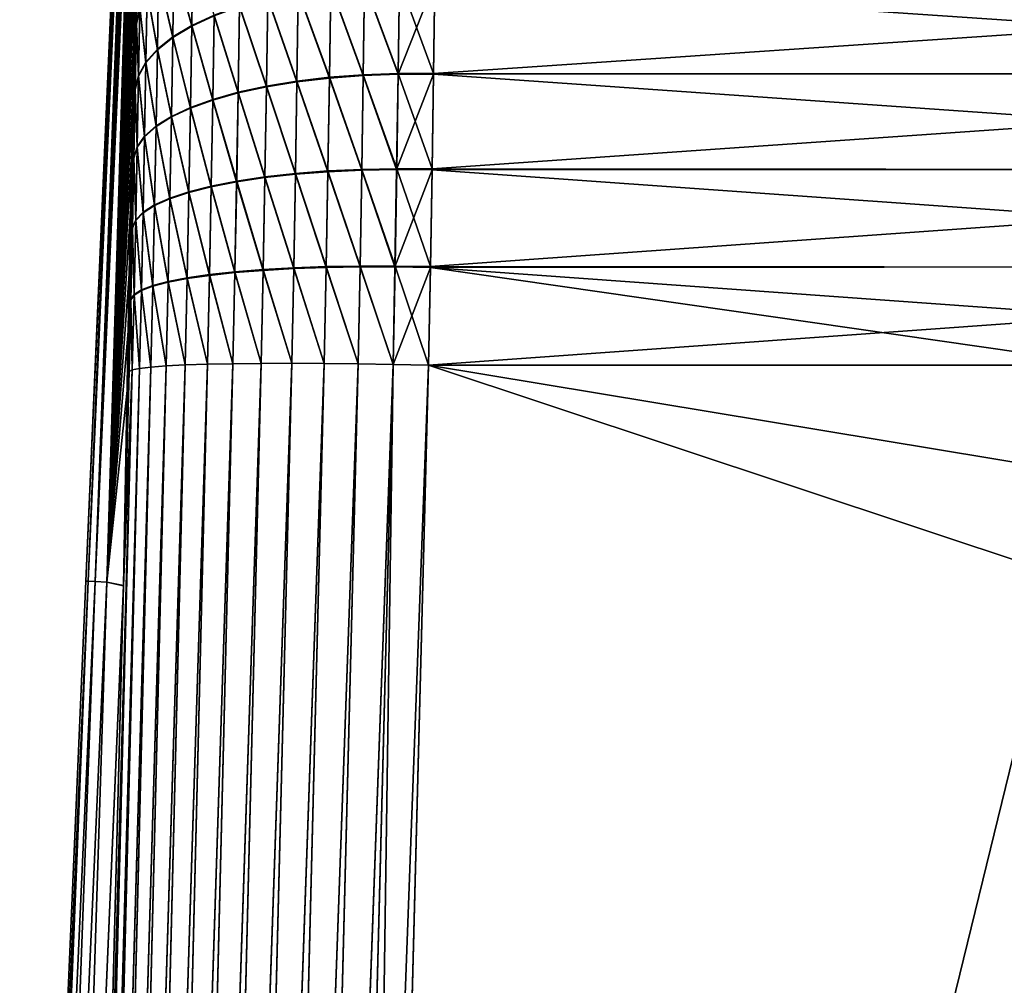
# Model space of a CAD drawing. Header units: metres. Extents: x -2 to 102, y -85 to 102.
# Tile 334 of 343: x 96.66 to 99.29, y 96.58 to 99.16. Entities that reach past the tile are written whole.
import ezdxf

# ---------------------------------------------------------------- set-up
doc = ezdxf.new("R2010")
doc.units = ezdxf.units.M
doc.layers.add('solid_21064300', color=7, linetype='CONTINUOUS')

msp = doc.modelspace()

# ---------------------------------------------------------------- linework, layer by layer
at = {"layer": 'solid_21064300'}
for points in [[(96.835739, 97.658363, 0), (97.012543, 101.705208, 0.000001), (97.01239, 101.700005, -0.309083)], [(96.835739, 97.658363, 0), (96.842041, 97.658089, 1.607676), (97.012543, 101.705208, 0.000001)], [(96.835739, 97.658363, 0), (97.01239, 101.700005, -0.309083), (97.011948, 101.684395, -0.617481)], [(96.842041, 97.658089, 1.607676), (97.01239, 101.700005, 0.309084), (97.012543, 101.705208, 0.000001)], [(96.842041, 97.658089, 1.607676), (97.011948, 101.684395, 0.617483), (97.01239, 101.700005, 0.309084)], [(96.835739, 97.658363, 0), (97.011948, 101.684395, -0.617481), (97.011215, 101.658356, -0.925643)], [(96.842041, 97.658089, 1.607676), (97.011215, 101.658356, 0.925644), (97.011948, 101.684395, 0.617483)], [(96.835739, 97.658363, 0), (97.011215, 101.658356, -0.925643), (97.010208, 101.621971, -1.232795)], [(96.842041, 97.658089, 1.607676), (97.010208, 101.621971, 1.232796), (97.011215, 101.658356, 0.925644)], [(96.835739, 97.658363, 0), (97.010208, 101.621971, -1.232795), (97.008942, 101.575264, -1.538326)], [(96.842041, 97.658089, 1.607676), (97.008942, 101.575264, 1.538327), (97.010208, 101.621971, 1.232796)], [(96.842041, 97.658089, -1.607676), (96.835739, 97.658363, 0), (97.008942, 101.575264, -1.538326)], [(96.842041, 97.658089, -1.607676), (97.008942, 101.575264, -1.538326), (97.007431, 101.518196, -1.842664)], [(96.842041, 97.658089, 1.607676), (97.007431, 101.518196, 1.842664), (97.008942, 101.575264, 1.538327)], [(96.842041, 97.658089, -1.607676), (97.007431, 101.518196, -1.842664), (97.005707, 101.450912, -2.144976)], [(96.842041, 97.658089, 1.607676), (96.860947, 97.657272, 3.215093), (97.007431, 101.518196, 1.842664)], [(96.860947, 97.657272, 3.215093), (97.005707, 101.450912, 2.144977), (97.007431, 101.518196, 1.842664)], [(96.842041, 97.658089, -1.607676), (97.005707, 101.450912, -2.144976), (97.003799, 101.373489, -2.444746)], [(96.860947, 97.657272, 3.215093), (97.003799, 101.373489, 2.444746), (97.005707, 101.450912, 2.144977)], [(96.842041, 97.658089, -1.607676), (97.003799, 101.373489, -2.444746), (97.001732, 101.285851, -2.742354)], [(96.860947, 97.657272, 3.215093), (97.001732, 101.285851, 2.742354), (97.003799, 101.373489, 2.444746)], [(96.842041, 97.658089, -1.607676), (97.001732, 101.285851, -2.742354), (96.999542, 101.18824, -3.036922)], [(96.860947, 97.657272, 3.215093), (96.999542, 101.18824, 3.036923), (97.001732, 101.285851, 2.742354)], [(96.860947, 97.657272, -3.215093), (96.842041, 97.658089, -1.607676), (96.999542, 101.18824, -3.036922)], [(96.860947, 97.657272, -3.215093), (96.999542, 101.18824, -3.036922), (96.997261, 101.080734, -3.328041)], [(96.860947, 97.657272, 3.215093), (96.997261, 101.080734, 3.328042), (96.999542, 101.18824, 3.036923)], [(96.860947, 97.657272, -3.215093), (96.997261, 101.080734, -3.328041), (96.994934, 100.963272, -3.616022)], [(96.860947, 97.657272, 3.215093), (96.892471, 97.655922, 4.821922), (96.997261, 101.080734, 3.328042)], [(96.892471, 97.655922, 4.821922), (96.994934, 100.963272, 3.616022), (96.997261, 101.080734, 3.328042)], [(96.860947, 97.657272, -3.215093), (96.994934, 100.963272, -3.616022), (96.992592, 100.836174, -3.899949)], [(96.892471, 97.655922, 4.821922), (96.992592, 100.836174, 3.899949), (96.994934, 100.963272, 3.616022)], [(96.860947, 97.657272, -3.215093), (96.992592, 100.836174, -3.899949), (96.99028, 100.699524, -4.179534)], [(96.892471, 97.655922, 4.821922), (96.99028, 100.699524, 4.179534), (96.992592, 100.836174, 3.899949)], [(96.860947, 97.657272, -3.215093), (96.99028, 100.699524, -4.179534), (96.988029, 100.553261, -4.454995)], [(96.892471, 97.655922, 4.821922), (96.988029, 100.553261, 4.454995), (96.99028, 100.699524, 4.179534)], [(96.860947, 97.657272, -3.215093), (96.988029, 100.553261, -4.454995), (96.985886, 100.397842, -4.725376)], [(96.892471, 97.655922, 4.821922), (96.985886, 100.397842, 4.725376), (96.988029, 100.553261, 4.454995)], [(96.892471, 97.655922, -4.821922), (96.860947, 97.657272, -3.215093), (96.985886, 100.397842, -4.725376)], [(96.892471, 97.655922, -4.821922), (96.985886, 100.397842, -4.725376), (96.983871, 100.233498, -4.990233)], [(96.892471, 97.655922, 4.821922), (96.983871, 100.233498, 4.990233), (96.985886, 100.397842, 4.725376)], [(96.892471, 97.655922, -4.821922), (96.983871, 100.233498, -4.990233), (96.98204, 100.060051, -5.249905)], [(96.892471, 97.655922, 4.821922), (96.936417, 97.646675, 6.428249), (96.983871, 100.233498, 4.990233)], [(96.936417, 97.646675, 6.428249), (96.98204, 100.060051, 5.249905), (96.983871, 100.233498, 4.990233)], [(96.892471, 97.655922, -4.821922), (96.98204, 100.060051, -5.249905), (96.9804, 99.877495, -5.504393)], [(96.936417, 97.646675, 6.428249), (96.9804, 99.877495, 5.504393), (96.98204, 100.060051, 5.249905)], [(96.892471, 97.655922, -4.821922), (96.9804, 99.877495, -5.504393), (96.979263, 99.754372, -5.655718)], [(96.936417, 97.646675, 6.428249), (96.979271, 99.755402, 5.654554), (96.9804, 99.877495, 5.504393)], [(96.892471, 97.655922, -4.821922), (96.979263, 99.754372, -5.655718), (96.97776, 99.61866, -5.795515)], [(96.936417, 97.646675, 6.428249), (96.977768, 99.619797, 5.794443), (96.979271, 99.755402, 5.654554)], [(96.892471, 97.655922, -4.821922), (96.97776, 99.61866, -5.795515), (96.975883, 99.471123, -5.92306)], [(96.936417, 97.646675, 6.428249), (96.975906, 99.472343, 5.922095), (96.977768, 99.619797, 5.794443)], [(96.892471, 97.655922, -4.821922), (96.975883, 99.471123, -5.92306), (96.97364, 99.312897, -6.037239)], [(96.936417, 97.646675, 6.428249), (96.973656, 99.314201, 6.036383), (96.975906, 99.472343, 5.922095)], [(97.121758, 99.352791, 6.526274), (97.071083, 99.315834, 6.455544), (97.118599, 99.14196, 6.628017)], [(97.121758, 99.352791, 6.526274), (97.118599, 99.14196, 6.628017), (97.178329, 99.169754, 6.695855)], [(97.118576, 99.140244, -6.628754), (97.07106, 99.31424, -6.456402), (97.121735, 99.351143, -6.52716)], [(97.178299, 99.167984, -6.696613), (97.118576, 99.140244, -6.628754), (97.121735, 99.351143, -6.52716)], [(96.892471, 97.655922, -4.821922), (96.97364, 99.312897, -6.037239), (96.971008, 99.145508, -6.136982)], [(96.936417, 97.646675, 6.428249), (96.971031, 99.146881, 6.136243), (96.973656, 99.314201, 6.036383)], [(96.979774, 99.189705, -6.220103), (96.971008, 99.145508, -6.136982), (96.97364, 99.312897, -6.037239)], [(96.979797, 99.191132, 6.219334), (96.973656, 99.314201, 6.036383), (96.971031, 99.146881, 6.136243)], [(97.067909, 99.10981, -6.554939), (97.030151, 99.274658, -6.380929), (97.07106, 99.31424, -6.456402)], [(97.071083, 99.315834, 6.455544), (97.030174, 99.276199, 6.380099), (97.06794, 99.111473, 6.554224)], [(97.118576, 99.140244, -6.628754), (97.067909, 99.10981, -6.554939), (97.07106, 99.31424, -6.456402)], [(97.071083, 99.315834, 6.455544), (97.06794, 99.111473, 6.554224), (97.118599, 99.14196, 6.628017)], [(97.027023, 99.077095, -6.476199), (96.99958, 99.232948, -6.301795), (97.030151, 99.274658, -6.380929)], [(97.030174, 99.276199, 6.380099), (96.999611, 99.234436, 6.300994), (97.027046, 99.078705, 6.475507)], [(97.067909, 99.10981, -6.554939), (97.027023, 99.077095, -6.476199), (97.030151, 99.274658, -6.380929)], [(97.030174, 99.276199, 6.380099), (97.027046, 99.078705, 6.475507), (97.06794, 99.111473, 6.554224)], [(97.576439, 99.00856, -7.009109), (97.489532, 99.244919, -6.891037), (97.579979, 99.254295, -6.916989)], [(97.580002, 99.256226, 6.916167), (97.489555, 99.246826, 6.890221), (97.576469, 99.010551, 7.00846)], [(97.669533, 99.012024, -7.025542), (97.576439, 99.00856, -7.009109), (97.579979, 99.254295, -6.916989)], [(97.580002, 99.256226, 6.916167), (97.576469, 99.010551, 7.00846), (97.669563, 99.01403, 7.024889)], [(97.669533, 99.012024, -7.025542), (97.579979, 99.254295, -6.916989), (97.673042, 99.259384, -6.932959)], [(97.673065, 99.26133, 6.932132), (97.580002, 99.256226, 6.916167), (97.669563, 99.01403, 7.024889)], [(97.669533, 99.012024, -7.025542), (97.767426, 99.260117, -6.938721), (97.763954, 99.012039, -7.031415)], [(97.669533, 99.012024, -7.025542), (97.673042, 99.259384, -6.932959), (97.767426, 99.260117, -6.938721)], [(97.673065, 99.26133, 6.932132), (97.669563, 99.01403, 7.024889), (97.763977, 99.014053, 7.030762)], [(97.673065, 99.26133, 6.932132), (97.763977, 99.014053, 7.030762), (97.767448, 99.262062, 6.937893)], [(101.397667, 99.013794, -7.030847), (97.763954, 99.012039, -7.031415), (97.767426, 99.260117, -6.938721)], [(97.767448, 99.262062, 6.937893), (97.763977, 99.014053, 7.030762), (101.402336, 99.259842, 6.938836)], [(97.763977, 99.014053, 7.030762), (101.397629, 99.011787, 7.031497), (101.402336, 99.259842, 6.938836)], [(101.402374, 99.26178, -6.938013), (101.397667, 99.013794, -7.030847), (97.767426, 99.260117, -6.938721)], [(96.996475, 99.04258, -6.393633), (96.979774, 99.189705, -6.220103), (96.99958, 99.232948, -6.301795)], [(96.999611, 99.234436, 6.300994), (96.979797, 99.191132, 6.219334), (96.996506, 99.044128, 6.392966)], [(97.027023, 99.077095, -6.476199), (96.996475, 99.04258, -6.393633), (96.99958, 99.232948, -6.301795)], [(96.999611, 99.234436, 6.300994), (96.996506, 99.044128, 6.392966), (97.027046, 99.078705, 6.475507)], [(97.399384, 98.991524, -6.945632), (97.321503, 99.213875, -6.810765), (97.402969, 99.231384, -6.855463)], [(97.403, 99.233261, 6.854658), (97.321526, 99.215721, 6.809973), (97.399414, 98.993469, 6.944996)], [(97.48597, 99.001694, -6.982348), (97.399384, 98.991524, -6.945632), (97.402969, 99.231384, -6.855463)], [(97.403, 99.233261, 6.854658), (97.399414, 98.993469, 6.944996), (97.486, 99.003662, 6.981704)], [(97.48597, 99.001694, -6.982348), (97.402969, 99.231384, -6.855463), (97.489532, 99.244919, -6.891037)], [(97.489555, 99.246826, 6.890221), (97.403, 99.233261, 6.854658), (97.486, 99.003662, 6.981704)], [(97.576439, 99.00856, -7.009109), (97.48597, 99.001694, -6.982348), (97.489532, 99.244919, -6.891037)], [(97.489555, 99.246826, 6.890221), (97.486, 99.003662, 6.981704), (97.576469, 99.010551, 7.00846)], [(97.317894, 98.978188, -6.899475), (97.246262, 99.192642, -6.757567), (97.321503, 99.213875, -6.810765)], [(97.321526, 99.215721, 6.809973), (97.246284, 99.194458, 6.756791), (97.317924, 98.980103, 6.898849)], [(97.399384, 98.991524, -6.945632), (97.317894, 98.978188, -6.899475), (97.321503, 99.213875, -6.810765)], [(97.321526, 99.215721, 6.809973), (97.317924, 98.980103, 6.898849), (97.399414, 98.993469, 6.944996)], [(96.976707, 99.006721, -6.308395), (96.971008, 99.145508, -6.136982), (96.979774, 99.189705, -6.220103)], [(96.979797, 99.191132, 6.219334), (96.971031, 99.146881, 6.136243), (96.97673, 99.008217, 6.307755)], [(96.996475, 99.04258, -6.393633), (96.976707, 99.006721, -6.308395), (96.979774, 99.189705, -6.220103)], [(96.979797, 99.191132, 6.219334), (96.97673, 99.008217, 6.307755), (96.996506, 99.044128, 6.392966)], [(97.178329, 99.169754, 6.695855), (97.118599, 99.14196, 6.628017), (97.174713, 98.944656, 6.780942)], [(97.178329, 99.169754, 6.695855), (97.174713, 98.944656, 6.780942), (97.242676, 98.963753, 6.843908)], [(97.242645, 98.961884, -6.844522), (97.178299, 99.167984, -6.696613), (97.246262, 99.192642, -6.757567)], [(97.246284, 99.194458, 6.756791), (97.178329, 99.169754, 6.695855), (97.242676, 98.963753, 6.843908)], [(97.317894, 98.978188, -6.899475), (97.242645, 98.961884, -6.844522), (97.246262, 99.192642, -6.757567)], [(97.246284, 99.194458, 6.756791), (97.242676, 98.963753, 6.843908), (97.317924, 98.980103, 6.898849)], [(96.892471, 97.655922, -4.821922), (96.971008, 99.145508, -6.136982), (96.967979, 98.9701, -6.221648)], [(96.936417, 97.646675, 6.428249), (96.968002, 98.971535, 6.221034), (96.971031, 99.146881, 6.136243)], [(96.976707, 99.006721, -6.308395), (96.967979, 98.9701, -6.221648), (96.971008, 99.145508, -6.136982)], [(96.97673, 99.008217, 6.307755), (96.971031, 99.146881, 6.136243), (96.968002, 98.971535, 6.221034)], [(97.174683, 98.942825, -6.781542), (97.118576, 99.140244, -6.628754), (97.178299, 99.167984, -6.696613)], [(97.242645, 98.961884, -6.844522), (97.174683, 98.942825, -6.781542), (97.178299, 99.167984, -6.696613)], [(97.11496, 98.921295, -6.711414), (97.067909, 99.10981, -6.554939), (97.118576, 99.140244, -6.628754)], [(97.118599, 99.14196, 6.628017), (97.06794, 99.111473, 6.554224), (97.11499, 98.923065, 6.710831)], [(97.174683, 98.942825, -6.781542), (97.11496, 98.921295, -6.711414), (97.118576, 99.140244, -6.628754)], [(97.118599, 99.14196, 6.628017), (97.11499, 98.923065, 6.710831), (97.174713, 98.944656, 6.780942)], [(97.064308, 98.897575, -6.63512), (97.027023, 99.077095, -6.476199), (97.067909, 99.10981, -6.554939)], [(97.06794, 99.111473, 6.554224), (97.027046, 99.078705, 6.475507), (97.064339, 98.8993, 6.634554)], [(97.11496, 98.921295, -6.711414), (97.064308, 98.897575, -6.63512), (97.067909, 99.10981, -6.554939)], [(97.06794, 99.111473, 6.554224), (97.064339, 98.8993, 6.634554), (97.11499, 98.923065, 6.710831)], [(97.023445, 98.872009, -6.553727), (96.996475, 99.04258, -6.393633), (97.027023, 99.077095, -6.476199)], [(97.027046, 99.078705, 6.475507), (96.996506, 99.044128, 6.392966), (97.023476, 98.873672, 6.553179)], [(97.064308, 98.897575, -6.63512), (97.023445, 98.872009, -6.553727), (97.027023, 99.077095, -6.476199)], [(97.027046, 99.078705, 6.475507), (97.023476, 98.873672, 6.553179), (97.064339, 98.8993, 6.634554)], [(96.992928, 98.844955, -6.468372), (96.976707, 99.006721, -6.308395), (96.996475, 99.04258, -6.393633)], [(96.996506, 99.044128, 6.392966), (96.97673, 99.008217, 6.307755), (96.992958, 98.846558, 6.467844)], [(97.023445, 98.872009, -6.553727), (96.992928, 98.844955, -6.468372), (96.996475, 99.04258, -6.393633)], [(96.996506, 99.044128, 6.392966), (96.992958, 98.846558, 6.467844), (97.023476, 98.873672, 6.553179)], [(97.665573, 98.757439, -7.095973), (97.576439, 99.00856, -7.009109), (97.669533, 99.012024, -7.025542)], [(97.669563, 99.01403, 7.024889), (97.576469, 99.010551, 7.00846), (97.665604, 98.759491, 7.095499)], [(97.665573, 98.757439, -7.095973), (97.763954, 99.012039, -7.031415), (97.760025, 98.756714, -7.101881)], [(97.665573, 98.757439, -7.095973), (97.669533, 99.012024, -7.025542), (97.763954, 99.012039, -7.031415)], [(97.669563, 99.01403, 7.024889), (97.665604, 98.759491, 7.095499), (97.760063, 98.758774, 7.101408)], [(97.669563, 99.01403, 7.024889), (97.760063, 98.758774, 7.101408), (97.763977, 99.014053, 7.030762)], [(101.392426, 98.758575, -7.101453), (97.760025, 98.756714, -7.101881), (97.763954, 99.012039, -7.031415)], [(97.763977, 99.014053, 7.030762), (97.760063, 98.758774, 7.101408), (101.397629, 99.011787, 7.031497)], [(97.760063, 98.758774, 7.101408), (101.392387, 98.756523, 7.101924), (101.397629, 99.011787, 7.031497)], [(101.397667, 99.013794, -7.030847), (101.392426, 98.758575, -7.101453), (97.763954, 99.012039, -7.031415)], [(96.973198, 98.816788, -6.380249), (96.967979, 98.9701, -6.221648), (96.976707, 99.006721, -6.308395)], [(96.97673, 99.008217, 6.307755), (96.968002, 98.971535, 6.221034), (96.973228, 98.818329, 6.379741)], [(96.992928, 98.844955, -6.468372), (96.973198, 98.816788, -6.380249), (96.976707, 99.006721, -6.308395)], [(96.97673, 99.008217, 6.307755), (96.973228, 98.818329, 6.379741), (96.992958, 98.846558, 6.467844)], [(97.395317, 98.744675, -7.014348), (97.317894, 98.978188, -6.899475), (97.399384, 98.991524, -6.945632)], [(97.399414, 98.993469, 6.944996), (97.317924, 98.980103, 6.898849), (97.395355, 98.746666, 7.013885)], [(97.481934, 98.751373, -7.051898), (97.395317, 98.744675, -7.014348), (97.399384, 98.991524, -6.945632)], [(97.399414, 98.993469, 6.944996), (97.395355, 98.746666, 7.013885), (97.481964, 98.753395, 7.05143)], [(97.481934, 98.751373, -7.051898), (97.399384, 98.991524, -6.945632), (97.48597, 99.001694, -6.982348)], [(97.486, 99.003662, 6.981704), (97.399414, 98.993469, 6.944996), (97.481964, 98.753395, 7.05143)], [(97.572441, 98.755646, -7.079234), (97.481934, 98.751373, -7.051898), (97.48597, 99.001694, -6.982348)], [(97.486, 99.003662, 6.981704), (97.481964, 98.753395, 7.05143), (97.572472, 98.75769, 7.078762)], [(97.572441, 98.755646, -7.079234), (97.48597, 99.001694, -6.982348), (97.576439, 99.00856, -7.009109)], [(97.576469, 99.010551, 7.00846), (97.486, 99.003662, 6.981704), (97.572472, 98.75769, 7.078762)], [(97.665573, 98.757439, -7.095973), (97.572441, 98.755646, -7.079234), (97.576439, 99.00856, -7.009109)], [(97.576469, 99.010551, 7.00846), (97.572472, 98.75769, 7.078762), (97.665604, 98.759491, 7.095499)], [(96.892471, 97.655922, -4.821922), (96.967979, 98.9701, -6.221648), (96.964523, 98.787849, -6.290602)], [(96.936417, 97.646675, 6.428249), (96.964554, 98.789322, 6.290116), (96.968002, 98.971535, 6.221034)], [(96.973198, 98.816788, -6.380249), (96.964523, 98.787849, -6.290602), (96.967979, 98.9701, -6.221648)], [(96.973228, 98.818329, 6.379741), (96.968002, 98.971535, 6.221034), (96.964554, 98.789322, 6.290116)], [(97.238541, 98.724411, -6.910842), (97.174683, 98.942825, -6.781542), (97.242645, 98.961884, -6.844522)], [(97.242676, 98.963753, 6.843908), (97.174713, 98.944656, 6.780942), (97.238579, 98.726326, 6.910396)], [(97.313805, 98.735641, -6.967109), (97.238541, 98.724411, -6.910842), (97.242645, 98.961884, -6.844522)], [(97.242676, 98.963753, 6.843908), (97.238579, 98.726326, 6.910396), (97.313843, 98.737602, 6.966653)], [(97.313805, 98.735641, -6.967109), (97.242645, 98.961884, -6.844522), (97.317894, 98.978188, -6.899475)], [(97.317924, 98.980103, 6.898849), (97.242676, 98.963753, 6.843908), (97.313843, 98.737602, 6.966653)], [(97.395317, 98.744675, -7.014348), (97.313805, 98.735641, -6.967109), (97.317894, 98.978188, -6.899475)], [(97.317924, 98.980103, 6.898849), (97.313843, 98.737602, 6.966653), (97.395355, 98.746666, 7.013885)], [(97.17057, 98.711128, -6.846335), (97.11496, 98.921295, -6.711414), (97.174683, 98.942825, -6.781542)], [(97.174713, 98.944656, 6.780942), (97.11499, 98.923065, 6.710831), (97.170609, 98.712997, 6.845899)], [(97.238541, 98.724411, -6.910842), (97.17057, 98.711128, -6.846335), (97.174683, 98.942825, -6.781542)], [(97.174713, 98.944656, 6.780942), (97.170609, 98.712997, 6.845899), (97.238579, 98.726326, 6.910396)], [(97.110855, 98.695984, -6.774491), (97.064308, 98.897575, -6.63512), (97.11496, 98.921295, -6.711414)], [(97.11499, 98.923065, 6.710831), (97.064339, 98.8993, 6.634554), (97.110893, 98.697807, 6.774066)], [(97.17057, 98.711128, -6.846335), (97.110855, 98.695984, -6.774491), (97.11496, 98.921295, -6.711414)], [(97.11499, 98.923065, 6.710831), (97.110893, 98.697807, 6.774066), (97.170609, 98.712997, 6.845899)], [(97.060226, 98.679192, -6.696316), (97.023445, 98.872009, -6.553727), (97.064308, 98.897575, -6.63512)], [(97.064339, 98.8993, 6.634554), (97.023476, 98.873672, 6.553179), (97.060257, 98.680962, 6.695903)], [(97.110855, 98.695984, -6.774491), (97.060226, 98.679192, -6.696316), (97.064308, 98.897575, -6.63512)], [(97.064339, 98.8993, 6.634554), (97.060257, 98.680962, 6.695903), (97.110893, 98.697807, 6.774066)], [(97.019386, 98.660988, -6.612902), (96.992928, 98.844955, -6.468372), (97.023445, 98.872009, -6.553727)], [(97.023476, 98.873672, 6.553179), (96.992958, 98.846558, 6.467844), (97.019417, 98.662697, 6.612503)], [(97.060226, 98.679192, -6.696316), (97.019386, 98.660988, -6.612902), (97.023445, 98.872009, -6.553727)], [(97.023476, 98.873672, 6.553179), (97.019417, 98.662697, 6.612503), (97.060257, 98.680962, 6.695903)], [(96.988914, 98.641624, -6.525418), (96.973198, 98.816788, -6.380249), (96.992928, 98.844955, -6.468372)], [(96.992958, 98.846558, 6.467844), (96.973228, 98.818329, 6.379741), (96.988945, 98.643265, 6.525033)], [(97.019386, 98.660988, -6.612902), (96.988914, 98.641624, -6.525418), (96.992928, 98.844955, -6.468372)], [(96.992958, 98.846558, 6.467844), (96.988945, 98.643265, 6.525033), (97.019417, 98.662697, 6.612503)], [(96.969231, 98.621368, -6.435088), (96.964523, 98.787849, -6.290602), (96.973198, 98.816788, -6.380249)], [(96.973228, 98.818329, 6.379741), (96.964554, 98.789322, 6.290116), (96.969269, 98.622948, 6.434718)], [(96.988914, 98.641624, -6.525418), (96.969231, 98.621368, -6.435088), (96.973198, 98.816788, -6.380249)], [(96.973228, 98.818329, 6.379741), (96.969269, 98.622948, 6.434718), (96.988945, 98.643265, 6.525033)], [(96.892471, 97.655922, -4.821922), (96.964523, 98.787849, -6.290602), (96.960617, 98.600471, -6.343168)], [(96.936417, 97.646675, 6.428249), (96.960648, 98.60199, 6.342813), (96.964554, 98.789322, 6.290116)], [(96.969231, 98.621368, -6.435088), (96.960617, 98.600471, -6.343168), (96.964523, 98.787849, -6.290602)], [(96.969269, 98.622948, 6.434718), (96.964554, 98.789322, 6.290116), (96.960648, 98.60199, 6.342813)], [(97.477386, 98.495895, -7.099142), (97.395317, 98.744675, -7.014348), (97.481934, 98.751373, -7.051898)], [(97.481964, 98.753395, 7.05143), (97.395355, 98.746666, 7.013885), (97.477425, 98.497948, 7.098854)], [(97.56794, 98.49752, -7.126812), (97.477386, 98.495895, -7.099142), (97.481934, 98.751373, -7.051898)], [(97.481964, 98.753395, 7.05143), (97.477425, 98.497948, 7.098854), (97.567978, 98.499603, 7.126522)], [(97.56794, 98.49752, -7.126812), (97.481934, 98.751373, -7.051898), (97.572441, 98.755646, -7.079234)], [(97.572472, 98.75769, 7.078762), (97.481964, 98.753395, 7.05143), (97.567978, 98.499603, 7.126522)], [(97.661125, 98.497597, -7.143695), (97.56794, 98.49752, -7.126812), (97.572441, 98.755646, -7.079234)], [(97.572472, 98.75769, 7.078762), (97.567978, 98.499603, 7.126522), (97.661163, 98.499695, 7.143405)], [(97.661125, 98.497597, -7.143695), (97.572441, 98.755646, -7.079234), (97.665573, 98.757439, -7.095973)], [(97.665604, 98.759491, 7.095499), (97.572472, 98.75769, 7.078762), (97.661163, 98.499695, 7.143405)], [(97.661125, 98.497597, -7.143695), (97.665573, 98.757439, -7.095973), (97.760025, 98.756714, -7.101881)], [(97.661125, 98.497597, -7.143695), (97.760025, 98.756714, -7.101881), (97.75563, 98.496132, -7.149556)], [(97.665604, 98.759491, 7.095499), (97.661163, 98.499695, 7.143405), (97.755669, 98.49823, 7.149266)], [(97.665604, 98.759491, 7.095499), (97.755669, 98.49823, 7.149266), (97.760063, 98.758774, 7.101408)], [(101.386787, 98.498116, -7.149282), (97.75563, 98.496132, -7.149556), (97.760025, 98.756714, -7.101881)], [(97.760063, 98.758774, 7.101408), (97.755669, 98.49823, 7.149266), (101.392387, 98.756523, 7.101924)], [(97.755669, 98.49823, 7.149266), (101.386742, 98.496025, 7.14957), (101.392387, 98.756523, 7.101924)], [(101.392426, 98.758575, -7.101453), (101.386787, 98.498116, -7.149282), (97.760025, 98.756714, -7.101881)], [(97.23391, 98.482063, -6.95601), (97.17057, 98.711128, -6.846335), (97.238541, 98.724411, -6.910842)], [(97.238579, 98.726326, 6.910396), (97.170609, 98.712997, 6.845899), (97.233948, 98.484009, 6.955734)], [(97.309196, 98.488106, -7.013138), (97.23391, 98.482063, -6.95601), (97.238541, 98.724411, -6.910842)], [(97.238579, 98.726326, 6.910396), (97.233948, 98.484009, 6.955734), (97.309235, 98.490105, 7.012857)], [(97.309196, 98.488106, -7.013138), (97.238541, 98.724411, -6.910842), (97.313805, 98.735641, -6.967109)], [(97.313843, 98.737602, 6.966653), (97.238579, 98.726326, 6.910396), (97.309235, 98.490105, 7.012857)], [(97.390739, 98.492744, -7.061073), (97.309196, 98.488106, -7.013138), (97.313805, 98.735641, -6.967109)], [(97.313843, 98.737602, 6.966653), (97.309235, 98.490105, 7.012857), (97.390778, 98.494774, 7.060788)], [(97.390739, 98.492744, -7.061073), (97.313805, 98.735641, -6.967109), (97.395317, 98.744675, -7.014348)], [(97.395355, 98.746666, 7.013885), (97.313843, 98.737602, 6.966653), (97.390778, 98.494774, 7.060788)], [(97.477386, 98.495895, -7.099142), (97.390739, 98.492744, -7.061073), (97.395317, 98.744675, -7.014348)], [(97.395355, 98.746666, 7.013885), (97.390778, 98.494774, 7.060788), (97.477425, 98.497948, 7.098854)], [(97.106224, 98.466072, -6.817492), (97.060226, 98.679192, -6.696316), (97.110855, 98.695984, -6.774491)], [(97.110893, 98.697807, 6.774066), (97.060257, 98.680962, 6.695903), (97.106262, 98.467918, 6.817228)], [(97.165939, 98.474678, -6.890488), (97.106224, 98.466072, -6.817492), (97.110855, 98.695984, -6.774491)], [(97.110893, 98.697807, 6.774066), (97.106262, 98.467918, 6.817228), (97.165977, 98.476585, 6.890218)], [(97.165939, 98.474678, -6.890488), (97.110855, 98.695984, -6.774491), (97.17057, 98.711128, -6.846335)], [(97.170609, 98.712997, 6.845899), (97.110893, 98.697807, 6.774066), (97.165977, 98.476585, 6.890218)], [(97.23391, 98.482063, -6.95601), (97.165939, 98.474678, -6.890488), (97.17057, 98.711128, -6.846335)], [(97.170609, 98.712997, 6.845899), (97.165977, 98.476585, 6.890218), (97.233948, 98.484009, 6.955734)], [(97.055611, 98.456352, -6.738042), (97.019386, 98.660988, -6.612902), (97.060226, 98.679192, -6.696316)], [(97.060257, 98.680962, 6.695903), (97.019417, 98.662697, 6.612503), (97.055656, 98.458145, 6.737787)], [(97.106224, 98.466072, -6.817492), (97.055611, 98.456352, -6.738042), (97.060226, 98.679192, -6.696316)], [(97.060257, 98.680962, 6.695903), (97.055656, 98.458145, 6.737787), (97.106262, 98.467918, 6.817228)], [(96.988945, 98.643265, 6.525033), (96.969269, 98.622948, 6.434718), (96.984428, 98.435829, 6.564077)], [(96.988945, 98.643265, 6.525033), (96.984428, 98.435829, 6.564077), (97.014847, 98.447395, 6.653008)], [(97.014809, 98.445663, -6.653255), (96.988914, 98.641624, -6.525418), (97.019386, 98.660988, -6.612902)], [(97.019417, 98.662697, 6.612503), (96.988945, 98.643265, 6.525033), (97.014847, 98.447395, 6.653008)], [(97.055611, 98.456352, -6.738042), (97.014809, 98.445663, -6.653255), (97.019386, 98.660988, -6.612902)], [(97.019417, 98.662697, 6.612503), (97.014847, 98.447395, 6.653008), (97.055656, 98.458145, 6.737787)], [(96.964775, 98.421989, -6.472472), (96.960617, 98.600471, -6.343168), (96.969231, 98.621368, -6.435088)], [(96.969269, 98.622948, 6.434718), (96.960648, 98.60199, 6.342813), (96.964813, 98.423592, 6.472243)], [(96.98439, 98.434158, -6.564315), (96.964775, 98.421989, -6.472472), (96.969231, 98.621368, -6.435088)], [(96.969269, 98.622948, 6.434718), (96.964813, 98.423592, 6.472243), (96.984428, 98.435829, 6.564077)], [(96.98439, 98.434158, -6.564315), (96.969231, 98.621368, -6.435088), (96.988914, 98.641624, -6.525418)], [(97.014809, 98.445663, -6.653255), (96.98439, 98.434158, -6.564315), (96.988914, 98.641624, -6.525418)], [(96.892471, 97.655922, -4.821922), (96.960617, 98.600471, -6.343168), (96.956245, 98.409523, -6.378991)], [(96.936417, 97.646675, 6.428249), (96.956284, 98.411064, 6.378772), (96.960648, 98.60199, 6.342813)], [(96.964775, 98.421989, -6.472472), (96.956245, 98.409523, -6.378991), (96.960617, 98.600471, -6.343168)], [(96.964813, 98.423592, 6.472243), (96.960648, 98.60199, 6.342813), (96.956284, 98.411064, 6.378772)], [(97.309196, 98.488106, -7.013138), (97.304085, 98.239769, -7.037089), (97.23391, 98.482063, -6.95601)], [(97.309235, 98.490105, 7.012857), (97.233948, 98.484009, 6.955734), (97.304085, 98.239769, 7.037089)], [(97.309235, 98.490105, 7.012857), (97.304085, 98.239769, 7.037089), (97.385658, 98.23999, 7.085325)], [(97.309196, 98.488106, -7.013138), (97.385658, 98.23999, -7.085325), (97.304085, 98.239769, -7.037089)], [(97.390739, 98.492744, -7.061073), (97.385658, 98.23999, -7.085325), (97.309196, 98.488106, -7.013138)], [(97.390778, 98.494774, 7.060788), (97.309235, 98.490105, 7.012857), (97.385658, 98.23999, 7.085325)], [(97.390778, 98.494774, 7.060788), (97.385658, 98.23999, 7.085325), (97.472359, 98.239578, 7.123591)], [(97.390739, 98.492744, -7.061073), (97.472359, 98.239578, -7.123591), (97.385658, 98.23999, -7.085325)], [(97.477386, 98.495895, -7.099142), (97.472359, 98.239578, -7.123591), (97.390739, 98.492744, -7.061073)], [(97.477425, 98.497948, 7.098854), (97.390778, 98.494774, 7.060788), (97.472359, 98.239578, 7.123591)], [(97.477425, 98.497948, 7.098854), (97.472359, 98.239578, 7.123591), (97.562973, 98.238548, 7.15135)], [(97.477386, 98.495895, -7.099142), (97.562973, 98.238548, -7.15135), (97.472359, 98.239578, -7.123591)], [(97.56794, 98.49752, -7.126812), (97.562973, 98.238548, -7.15135), (97.477386, 98.495895, -7.099142)], [(97.567978, 98.499603, 7.126522), (97.477425, 98.497948, 7.098854), (97.562973, 98.238548, 7.15135)], [(97.567978, 98.499603, 7.126522), (97.562973, 98.238548, 7.15135), (97.656219, 98.236916, 7.168213)], [(97.56794, 98.49752, -7.126812), (97.656219, 98.236916, -7.168213), (97.562973, 98.238548, -7.15135)], [(97.661125, 98.497597, -7.143695), (97.656219, 98.236916, -7.168213), (97.56794, 98.49752, -7.126812)], [(97.661163, 98.499695, 7.143405), (97.567978, 98.499603, 7.126522), (97.656219, 98.236916, 7.168213)], [(97.661163, 98.499695, 7.143405), (97.656219, 98.236916, 7.168213), (97.750786, 98.234703, 7.173942)], [(97.661125, 98.497597, -7.143695), (97.75563, 98.496132, -7.149556), (97.656219, 98.236916, -7.168213)], [(97.656219, 98.236916, -7.168213), (97.75563, 98.496132, -7.149556), (97.750786, 98.234703, -7.173942)], [(97.661163, 98.499695, 7.143405), (97.750786, 98.234703, 7.173942), (97.755669, 98.49823, 7.149266)], [(97.755669, 98.49823, 7.149266), (97.750786, 98.234703, 7.173942), (101.386742, 98.496025, 7.14957)], [(99.565811, 98.234695, -7.173943), (97.750786, 98.234703, -7.173942), (97.75563, 98.496132, -7.149556)], [(101.386742, 98.496025, 7.14957), (97.750786, 98.234703, 7.173942), (99.565811, 98.234695, 7.173943)], [(101.386787, 98.498116, -7.149282), (101.380836, 98.234695, -7.173943), (97.75563, 98.496132, -7.149556)], [(97.75563, 98.496132, -7.149556), (101.380836, 98.234695, -7.173943), (99.565811, 98.234695, -7.173943)], [(97.106224, 98.466072, -6.817492), (97.101089, 98.235428, -6.839972), (97.055611, 98.456352, -6.738042)], [(97.106262, 98.467918, 6.817228), (97.055656, 98.458145, 6.737787), (97.101089, 98.235428, 6.839972)], [(97.106262, 98.467918, 6.817228), (97.101089, 98.235428, 6.839972), (97.160789, 98.237473, 6.913546)], [(97.106224, 98.466072, -6.817492), (97.160789, 98.237473, -6.913546), (97.101089, 98.235428, -6.839972)], [(97.165939, 98.474678, -6.890488), (97.160789, 98.237473, -6.913546), (97.106224, 98.466072, -6.817492)], [(97.165977, 98.476585, 6.890218), (97.106262, 98.467918, 6.817228), (97.160789, 98.237473, 6.913546)], [(97.165977, 98.476585, 6.890218), (97.160789, 98.237473, 6.913546), (97.228775, 98.238922, 6.97956)], [(97.165939, 98.474678, -6.890488), (97.228775, 98.238922, -6.97956), (97.160789, 98.237473, -6.913546)], [(97.23391, 98.482063, -6.95601), (97.228775, 98.238922, -6.97956), (97.165939, 98.474678, -6.890488)], [(97.233948, 98.484009, 6.955734), (97.165977, 98.476585, 6.890218), (97.228775, 98.238922, 6.97956)], [(97.233948, 98.484009, 6.955734), (97.228775, 98.238922, 6.97956), (97.304085, 98.239769, 7.037089)], [(97.23391, 98.482063, -6.95601), (97.304085, 98.239769, -7.037089), (97.228775, 98.238922, -6.97956)], [(96.98439, 98.434158, -6.564315), (96.979385, 98.226067, -6.584665), (96.964775, 98.421989, -6.472472)], [(96.984428, 98.435829, 6.564077), (96.964813, 98.423592, 6.472243), (96.979385, 98.226067, 6.584665)], [(96.984428, 98.435829, 6.564077), (96.979385, 98.226067, 6.584665), (97.009743, 98.229683, 6.67437)], [(96.98439, 98.434158, -6.564315), (97.009743, 98.229683, -6.67437), (96.979385, 98.226067, -6.584665)], [(97.014809, 98.445663, -6.653255), (97.009743, 98.229683, -6.67437), (96.98439, 98.434158, -6.564315)], [(97.014847, 98.447395, 6.653008), (96.984428, 98.435829, 6.564077), (97.009743, 98.229683, 6.67437)], [(97.014847, 98.447395, 6.653008), (97.009743, 98.229683, 6.67437), (97.050507, 98.232819, 6.759873)], [(97.014809, 98.445663, -6.653255), (97.050507, 98.232819, -6.759873), (97.009743, 98.229683, -6.67437)], [(97.055611, 98.456352, -6.738042), (97.050507, 98.232819, -6.759873), (97.014809, 98.445663, -6.653255)], [(97.055656, 98.458145, 6.737787), (97.014847, 98.447395, 6.653008), (97.050507, 98.232819, 6.759873)], [(97.055656, 98.458145, 6.737787), (97.050507, 98.232819, 6.759873), (97.101089, 98.235428, 6.839972)], [(97.055611, 98.456352, -6.738042), (97.101089, 98.235428, -6.839972), (97.050507, 98.232819, -6.759873)], [(96.892471, 97.655922, -4.821922), (96.956245, 98.409523, -6.378991), (96.951424, 98.21759, -6.397725)], [(96.936417, 97.646675, 6.428249), (96.951424, 98.21759, 6.397725), (96.956284, 98.411064, 6.378772)], [(96.959854, 98.222015, 6.492017), (96.956284, 98.411064, 6.378772), (96.951424, 98.21759, 6.397725)], [(96.959854, 98.222015, -6.492017), (96.951424, 98.21759, -6.397725), (96.956245, 98.409523, -6.378991)], [(96.964775, 98.421989, -6.472472), (96.959854, 98.222015, -6.492017), (96.956245, 98.409523, -6.378991)], [(96.964813, 98.423592, 6.472243), (96.956284, 98.411064, 6.378772), (96.959854, 98.222015, 6.492017)], [(96.964813, 98.423592, 6.472243), (96.959854, 98.222015, 6.492017), (96.979385, 98.226067, 6.584665)], [(96.964775, 98.421989, -6.472472), (96.979385, 98.226067, -6.584665), (96.959854, 98.222015, -6.492017)], [(96.979385, 98.226067, -6.584665), (96.771011, 89.913338, -7.021326), (96.748703, 89.909508, -6.931931)], [(96.959854, 98.222015, -6.492017), (96.979385, 98.226067, -6.584665), (96.748703, 89.909508, -6.931931)], [(96.979385, 98.226067, 6.584665), (96.749123, 89.926132, 6.93107), (96.771431, 89.929962, 7.02047)], [(96.979385, 98.226067, 6.584665), (96.959854, 98.222015, 6.492017), (96.749123, 89.926132, 6.93107)], [(97.009743, 98.229683, -6.67437), (96.803467, 89.916756, -7.107575), (96.771011, 89.913338, -7.021326)], [(96.979385, 98.226067, -6.584665), (97.009743, 98.229683, -6.67437), (96.771011, 89.913338, -7.021326)], [(97.009743, 98.229683, 6.67437), (96.771431, 89.929962, 7.02047), (96.803886, 89.93338, 7.106724)], [(97.009743, 98.229683, 6.67437), (96.979385, 98.226067, 6.584665), (96.771431, 89.929962, 7.02047)], [(97.050507, 98.232819, -6.759873), (96.845642, 89.919708, -7.189532), (96.803467, 89.916756, -7.107575)], [(97.009743, 98.229683, -6.67437), (97.050507, 98.232819, -6.759873), (96.803467, 89.916756, -7.107575)], [(97.050507, 98.232819, 6.759873), (96.803886, 89.93338, 7.106724), (96.846054, 89.936333, 7.188686)], [(97.050507, 98.232819, 6.759873), (97.009743, 98.229683, 6.67437), (96.803886, 89.93338, 7.106724)], [(97.101089, 98.235428, -6.839972), (96.896965, 89.922157, -7.266109), (96.845642, 89.919708, -7.189532)], [(97.050507, 98.232819, -6.759873), (97.101089, 98.235428, -6.839972), (96.845642, 89.919708, -7.189532)], [(97.101089, 98.235428, 6.839972), (96.846054, 89.936333, 7.188686), (96.897377, 89.938789, 7.265267)], [(97.101089, 98.235428, 6.839972), (97.050507, 98.232819, 6.759873), (96.846054, 89.936333, 7.188686)], [(97.160789, 98.237473, -6.913546), (96.956757, 89.92408, -7.336286), (96.896965, 89.922157, -7.266109)], [(97.101089, 98.235428, -6.839972), (97.160789, 98.237473, -6.913546), (96.896965, 89.922157, -7.266109)], [(97.160789, 98.237473, 6.913546), (96.897377, 89.938789, 7.265267), (96.957169, 89.940704, 7.335449)], [(97.160789, 98.237473, 6.913546), (97.101089, 98.235428, 6.839972), (96.897377, 89.938789, 7.265267)], [(97.228775, 98.238922, -6.97956), (97.024231, 89.925446, -7.399132), (96.956757, 89.92408, -7.336286)], [(97.160789, 98.237473, -6.913546), (97.228775, 98.238922, -6.97956), (96.956757, 89.92408, -7.336286)], [(97.228775, 98.238922, 6.97956), (96.957169, 89.940704, 7.335449), (97.024643, 89.94207, 7.398299)], [(97.228775, 98.238922, 6.97956), (97.160789, 98.237473, 6.913546), (96.957169, 89.940704, 7.335449)], [(97.304085, 98.239769, -7.037089), (97.09848, 89.926231, -7.453812), (97.024231, 89.925446, -7.399132)], [(97.228775, 98.238922, -6.97956), (97.304085, 98.239769, -7.037089), (97.024231, 89.925446, -7.399132)], [(97.304085, 98.239769, 7.037089), (97.024643, 89.94207, 7.398299), (97.098892, 89.942856, 7.452983)], [(97.304085, 98.239769, 7.037089), (97.228775, 98.238922, 6.97956), (97.024643, 89.94207, 7.398299)], [(97.385658, 98.23999, -7.085325), (97.178528, 89.926422, -7.499599), (97.09848, 89.926231, -7.453812)], [(97.304085, 98.239769, -7.037089), (97.385658, 98.23999, -7.085325), (97.09848, 89.926231, -7.453812)], [(97.385658, 98.23999, 7.085325), (97.098892, 89.942856, 7.452983), (97.178947, 89.943054, 7.498774)], [(97.385658, 98.23999, 7.085325), (97.304085, 98.239769, 7.037089), (97.098892, 89.942856, 7.452983)], [(97.385658, 98.23999, -7.085325), (97.472359, 98.239578, -7.123591), (97.178528, 89.926422, -7.499599)], [(97.472359, 98.239578, -7.123591), (97.263306, 89.926033, -7.535885), (97.178528, 89.926422, -7.499599)], [(97.472359, 98.239578, 7.123591), (97.385658, 98.23999, 7.085325), (97.178947, 89.943054, 7.498774)], [(97.472359, 98.239578, 7.123591), (97.178947, 89.943054, 7.498774), (97.263725, 89.942657, 7.535062)], [(97.472359, 98.239578, -7.123591), (97.562973, 98.238548, -7.15135), (97.263306, 89.926033, -7.535885)], [(97.562973, 98.238548, -7.15135), (97.351685, 89.925056, -7.562188), (97.263306, 89.926033, -7.535885)], [(97.562973, 98.238548, 7.15135), (97.472359, 98.239578, 7.123591), (97.263725, 89.942657, 7.535062)], [(97.562973, 98.238548, 7.15135), (97.263725, 89.942657, 7.535062), (97.352112, 89.941681, 7.561367)], [(97.562973, 98.238548, -7.15135), (97.656219, 98.236916, -7.168213), (97.351685, 89.925056, -7.562188)], [(97.656219, 98.236916, -7.168213), (97.442497, 89.923508, -7.578158), (97.351685, 89.925056, -7.562188)], [(97.656219, 98.236916, 7.168213), (97.562973, 98.238548, 7.15135), (97.352112, 89.941681, 7.561367)], [(97.656219, 98.236916, 7.168213), (97.352112, 89.941681, 7.561367), (97.442924, 89.940132, 7.577338)], [(97.656219, 98.236916, -7.168213), (97.750786, 98.234703, -7.173942), (97.442497, 89.923508, -7.578158)], [(97.442497, 89.923508, -7.578158), (97.750786, 98.234703, -7.173942), (97.535263, 89.915855, -7.583857)], [(97.656219, 98.236916, 7.168213), (97.442924, 89.940132, 7.577338), (97.535706, 89.93364, 7.58298)], [(97.535263, 89.915855, -7.583857), (97.750786, 98.234703, -7.173942), (101.347511, 97.038612, -7.23288)], [(97.656219, 98.236916, 7.168213), (97.535706, 89.93364, 7.58298), (97.750786, 98.234703, 7.173942)], [(99.565811, 98.234695, 7.173943), (97.750786, 98.234703, 7.173942), (97.535706, 89.93364, 7.58298)], [(101.380836, 98.234695, 7.173943), (99.565811, 98.234695, 7.173943), (97.535706, 89.93364, 7.58298)], [(101.364296, 97.635574, 7.203465), (101.380836, 98.234695, 7.173943), (97.535706, 89.93364, 7.58298)], [(97.750786, 98.234703, -7.173942), (101.364296, 97.635574, -7.203465), (101.347511, 97.038612, -7.23288)], [(97.750786, 98.234703, -7.173942), (99.565811, 98.234695, -7.173943), (101.364296, 97.635574, -7.203465)], [(96.959854, 98.222015, -6.492017), (96.736664, 89.898727, -6.840995), (96.829651, 93.535446, -6.647622)], [(96.959854, 98.222015, -6.492017), (96.748703, 89.909508, -6.931931), (96.736664, 89.898727, -6.840995)], [(96.959854, 98.222015, 6.492017), (96.82972, 93.537956, 6.647489), (96.737122, 89.916901, 6.84003)], [(96.959854, 98.222015, 6.492017), (96.737122, 89.916901, 6.84003), (96.749123, 89.926132, 6.93107)], [(96.959854, 98.222015, -6.492017), (96.829651, 93.535446, -6.647622), (96.936401, 97.646088, -6.42828)], [(96.959854, 98.222015, 6.492017), (96.936417, 97.646675, 6.428249), (96.82972, 93.537956, 6.647489)], [(96.936401, 97.646088, -6.42828), (96.892471, 97.655922, -4.821922), (96.951424, 98.21759, -6.397725)], [(96.959854, 98.222015, -6.492017), (96.936401, 97.646088, -6.42828), (96.951424, 98.21759, -6.397725)], [(96.959854, 98.222015, 6.492017), (96.951424, 98.21759, 6.397725), (96.936417, 97.646675, 6.428249)], [(96.659531, 93.57547, 0.739075), (96.842041, 97.658089, 1.607676), (96.835739, 97.658363, 0)], [(96.659531, 93.57547, -0.739074), (96.835739, 97.658363, 0), (96.842041, 97.658089, -1.607676)], [(96.659531, 93.57547, -0.739074), (96.659531, 93.57547, 0.739075), (96.835739, 97.658363, 0)], [(96.659531, 93.57547, 0.739075), (96.67662, 93.57473, 2.217057), (96.842041, 97.658089, 1.607676)], [(96.67662, 93.57473, -2.217055), (96.659531, 93.57547, -0.739074), (96.842041, 97.658089, -1.607676)], [(96.67662, 93.57473, 2.217057), (96.860947, 97.657272, 3.215093), (96.842041, 97.658089, 1.607676)], [(96.67662, 93.57473, -2.217055), (96.842041, 97.658089, -1.607676), (96.860947, 97.657272, -3.215093)], [(96.67662, 93.57473, 2.217057), (96.710808, 93.57325, 3.694467), (96.860947, 97.657272, 3.215093)], [(96.710808, 93.57325, -3.694465), (96.67662, 93.57473, -2.217055), (96.860947, 97.657272, -3.215093)], [(96.710808, 93.57325, 3.694467), (96.892471, 97.655922, 4.821922), (96.860947, 97.657272, 3.215093)], [(96.710808, 93.57325, -3.694465), (96.860947, 97.657272, -3.215093), (96.892471, 97.655922, -4.821922)], [(96.710808, 93.57325, 3.694467), (96.7621, 93.57106, 5.170847), (96.892471, 97.655922, 4.821922)], [(96.7621, 93.57106, -5.170846), (96.710808, 93.57325, -3.694465), (96.892471, 97.655922, -4.821922)], [(96.7621, 93.57106, 5.170847), (96.936417, 97.646675, 6.428249), (96.892471, 97.655922, 4.821922)], [(96.7621, 93.57106, -5.170846), (96.892471, 97.655922, -4.821922), (96.936401, 97.646088, -6.42828)], [(96.7621, 93.57106, 5.170847), (96.82972, 93.537956, 6.647489), (96.936417, 97.646675, 6.428249)], [(96.7621, 93.57106, -5.170846), (96.936401, 97.646088, -6.42828), (96.829651, 93.535446, -6.647622)], [(101.347511, 97.038612, 7.23288), (101.364296, 97.635574, 7.203465), (97.535706, 89.93364, 7.58298)], [(97.535263, 89.915855, -7.583857), (101.347511, 97.038612, -7.23288), (101.133568, 89.846649, -7.587266)], [(101.132751, 89.819962, 7.588582), (101.347511, 97.038612, 7.23288), (97.535706, 89.93364, 7.58298)]]:
    msp.add_3dface(points, dxfattribs=at)

doc.saveas('drawing.dxf')
